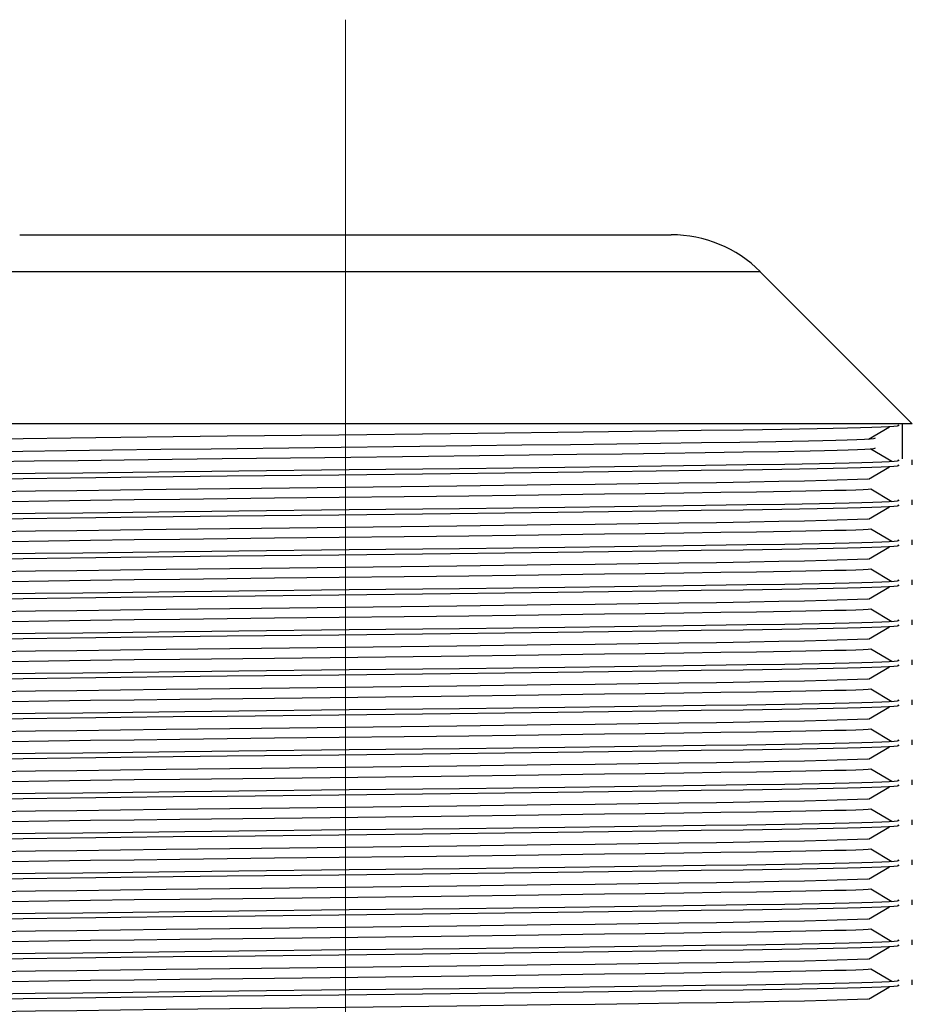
# Model space of a CAD drawing. Header units: millimetres. Extents: x 262469 to 275208, y -32539 to 9411.
# Tile 375 of 428: x 269170.42 to 269174.85, y -13212.86 to -13207.98. Entities that reach past the tile are written whole.
import ezdxf

# ---------------------------------------------------------------- set-up
doc = ezdxf.new("R2010")
doc.units = ezdxf.units.MM
doc.header["$LTSCALE"] = 100
doc.layers.add('$ IE_TELETECHNIKA', color=5, linetype='Continuous', lineweight=30)

msp = doc.modelspace()

# ---------------------------------------------------------------- linework, layer by layer
at = {"layer": '$ IE_TELETECHNIKA', "color": 7, "linetype": 'Continuous', "lineweight": 5, "ltscale": 20.32}
for q in [(269172.0395, -13207.9794), (269172.0395, -13218.9537)]:
    msp.add_line((269172.0395, -13209.9838), q, dxfattribs=at)
at = {"layer": '$ IE_TELETECHNIKA', "color": 7, "linetype": 'Continuous'}
for p, q in [((269170.4234, -13209.0463), (269173.6557, -13209.0463)), ((269174.0976, -13209.2294), (269170.0189, -13209.2294)), ((269174.852, -13209.9838), (269174.0976, -13209.2294)), ((269174.852, -13209.9838), (269169.227, -13209.9838)), ((269174.801, -13209.9838), (269174.801, -13210.1575)), ((269174.635, -13210.0608), (269174.7383, -13209.9988)), ((269174.7501, -13210.1719), (269174.6468, -13210.1099)), ((269174.852, -13210.1883), (269174.852, -13210.1635)), ((269174.635, -13210.2593), (269174.7383, -13210.1973)), ((269174.7501, -13210.3704), (269174.6468, -13210.3084)), ((269174.852, -13210.3867), (269174.852, -13210.3619)), ((269174.635, -13210.4577), (269174.7383, -13210.3957)), ((269174.7501, -13210.5688), (269174.6468, -13210.5068)), ((269174.852, -13210.5851), (269174.852, -13210.5603)), ((269174.635, -13210.6561), (269174.7383, -13210.5941)), ((269174.7501, -13210.7673), (269174.6468, -13210.7052)), ((269174.852, -13210.7836), (269174.852, -13210.7588)), ((269174.635, -13210.8546), (269174.7383, -13210.7926)), ((269174.7501, -13210.9657), (269174.6468, -13210.9037)), ((269174.852, -13210.982), (269174.852, -13210.9572)), ((269174.635, -13211.053), (269174.7383, -13210.991)), ((269174.7501, -13211.1641), (269174.6468, -13211.1021)), ((269174.852, -13211.1804), (269174.852, -13211.1556)), ((269174.635, -13211.2515), (269174.7383, -13211.1894)), ((269174.7501, -13211.3626), (269174.6468, -13211.3005)), ((269174.852, -13211.3789), (269174.852, -13211.3541)), ((269174.635, -13211.4499), (269174.7383, -13211.3879)), ((269174.7501, -13211.561), (269174.6468, -13211.499)), ((269174.635, -13211.6483), (269174.7383, -13211.5863)), ((269174.852, -13211.5773), (269174.852, -13211.5525)), ((269174.7498, -13211.7592), (269174.6468, -13211.6974)), ((269174.635, -13211.8468), (269174.7383, -13211.7848)), ((269174.852, -13211.7758), (269174.852, -13211.751)), ((269174.7498, -13211.9577), (269174.6468, -13211.8959)), ((269174.635, -13212.0452), (269174.7383, -13211.9832)), ((269174.852, -13211.9742), (269174.852, -13211.9494)), ((269174.7501, -13212.1563), (269174.6468, -13212.0943)), ((269174.635, -13212.2436), (269174.7383, -13212.1816)), ((269174.852, -13212.1726), (269174.852, -13212.1478)), ((269174.7501, -13212.3548), (269174.6468, -13212.2927)), ((269174.635, -13212.4421), (269174.7383, -13212.3801)), ((269174.852, -13212.3711), (269174.852, -13212.3463)), ((269174.7501, -13212.5532), (269174.6468, -13212.4912)), ((269174.852, -13212.5695), (269174.852, -13212.5447)), ((269174.635, -13212.6405), (269174.7383, -13212.5785)), ((269174.7498, -13212.7514), (269174.6468, -13212.6896)), ((269174.852, -13212.7679), (269174.852, -13212.7431)), ((269174.635, -13212.839), (269174.7383, -13212.7769))]:
    msp.add_line(p, q, dxfattribs=at)
for points in [[(269174.7795, -13209.9898), (269174.786, -13209.9929), (269174.7763, -13209.996), (269174.7603, -13209.9976), (269174.7343, -13209.9992), (269174.6976, -13210.0008), (269174.6509, -13210.0024), (269174.5951, -13210.004), (269174.5309, -13210.0057), (269174.459, -13210.0073), (269174.3803, -13210.0089), (269174.2055, -13210.012), (269174.0124, -13210.0151), (269173.8041, -13210.018), (269173.5813, -13210.021), (269173.3441, -13210.024), (269173.0932, -13210.0271), (269172.831, -13210.0303), (269172.5605, -13210.0336), (269172.0062, -13210.04), (269171.4536, -13210.0462), (269171.1851, -13210.0493), (269170.9255, -13210.0523), (269170.6769, -13210.0554), (269170.441, -13210.0584), (269170.2194, -13210.0616)], [(269174.6656, -13210.0545), (269174.6661, -13210.0575), (269174.6588, -13210.0591), (269174.6424, -13210.0606), (269174.615, -13210.0622), (269174.5769, -13210.0637), (269174.5292, -13210.0653), (269174.4725, -13210.0669), (269174.408, -13210.0685), (269174.3364, -13210.07), (269174.1754, -13210.0731), (269173.9969, -13210.0761), (269173.8056, -13210.079), (269173.6019, -13210.0819), (269173.3855, -13210.0848), (269173.156, -13210.0878), (269172.9149, -13210.0909), (269172.6646, -13210.0941), (269172.4081, -13210.0973), (269171.8872, -13210.1035), (269171.3726, -13210.1094), (269171.1241, -13210.1124), (269170.8845, -13210.1154), (269170.6554, -13210.1183), (269170.4383, -13210.1214), (269170.2347, -13210.1244)], [(269174.6656, -13210.1041), (269174.6662, -13210.1071), (269174.6592, -13210.1086), (269174.6435, -13210.1101), (269174.6171, -13210.1117), (269174.5802, -13210.1132), (269174.5338, -13210.1148), (269174.4786, -13210.1163), (269174.4156, -13210.1179), (269174.3456, -13210.1195), (269174.1881, -13210.1225), (269174.0128, -13210.1255), (269173.825, -13210.1284), (269173.625, -13210.1312), (269173.4127, -13210.134), (269173.1877, -13210.137), (269172.9509, -13210.14), (269172.7048, -13210.1432), (269172.4522, -13210.1463), (269171.9379, -13210.1525), (269171.4279, -13210.1584), (269171.1807, -13210.1613), (269170.9419, -13210.1642), (269170.7131, -13210.1672), (269170.4954, -13210.1702), (269170.2903, -13210.1732)], [(269174.7795, -13210.1635), (269174.786, -13210.1665), (269174.7768, -13210.1696), (269174.7615, -13210.1711), (269174.7364, -13210.1727), (269174.7009, -13210.1743), (269174.6556, -13210.1759), (269174.6013, -13210.1775), (269174.5387, -13210.1791), (269174.4686, -13210.1807), (269174.3917, -13210.1823), (269174.2204, -13210.1854), (269174.0309, -13210.1884), (269173.8266, -13210.1913), (269173.6079, -13210.1942), (269173.3751, -13210.1972), (269173.1289, -13210.2003), (269172.8712, -13210.2035), (269172.6049, -13210.2067), (269172.0579, -13210.2131), (269171.5104, -13210.2192), (269171.2435, -13210.2222), (269170.9849, -13210.2252), (269170.7367, -13210.2282), (269170.5003, -13210.2313), (269170.2773, -13210.2344)], [(269174.7795, -13210.1883), (269174.786, -13210.1913), (269174.7763, -13210.1944), (269174.7603, -13210.196), (269174.7343, -13210.1976), (269174.6976, -13210.1992), (269174.6509, -13210.2008), (269174.5951, -13210.2025), (269174.5309, -13210.2041), (269174.459, -13210.2057), (269174.3803, -13210.2073), (269174.2055, -13210.2105), (269174.0124, -13210.2135), (269173.8041, -13210.2165), (269173.5813, -13210.2194), (269173.3441, -13210.2224), (269173.0932, -13210.2255), (269172.831, -13210.2288), (269172.5605, -13210.2321), (269172.0062, -13210.2385), (269171.4536, -13210.2447), (269171.1851, -13210.2477), (269170.9255, -13210.2507), (269170.6769, -13210.2538), (269170.441, -13210.2569), (269170.2194, -13210.26)], [(269174.6306, -13210.2592), (269174.4287, -13210.2652), (269174.3164, -13210.2681), (269174.1903, -13210.271), (269174.046, -13210.2738), (269173.88, -13210.2765), (269173.6943, -13210.2792), (269173.4928, -13210.2818), (269173.2791, -13210.2846), (269173.0567, -13210.2875), (269172.5919, -13210.2934), (269171.6226, -13210.305), (269171.1497, -13210.3105), (269170.924, -13210.3133), (269170.7074, -13210.3161), (269170.5011, -13210.3189), (269170.3064, -13210.3217)], [(269174.6455, -13210.3084), (269174.6338, -13210.3098), (269174.6087, -13210.3113), (269174.5715, -13210.3127), (269174.5234, -13210.3142), (269174.4657, -13210.3157), (269174.3998, -13210.3171), (269174.2484, -13210.32), (269174.0793, -13210.3229), (269173.902, -13210.3256), (269173.7185, -13210.3283), (269173.5266, -13210.3309), (269173.3244, -13210.3336), (269173.1102, -13210.3364), (269172.8851, -13210.3393), (269172.6519, -13210.3423), (269171.6879, -13210.3538), (269171.2172, -13210.3593), (269170.9915, -13210.3621), (269170.7742, -13210.3648), (269170.5664, -13210.3676), (269170.3693, -13210.3704)], [(269174.7795, -13210.3619), (269174.786, -13210.3649), (269174.7768, -13210.368), (269174.7615, -13210.3696), (269174.7364, -13210.3711), (269174.7009, -13210.3727), (269174.6556, -13210.3743), (269174.6013, -13210.3759), (269174.5387, -13210.3775), (269174.4686, -13210.3791), (269174.3917, -13210.3807), (269174.2204, -13210.3839), (269174.0309, -13210.3869), (269173.8266, -13210.3898), (269173.6079, -13210.3927), (269173.3751, -13210.3956), (269173.1289, -13210.3987), (269172.8712, -13210.4019), (269172.6049, -13210.4052), (269172.0579, -13210.4115), (269171.5104, -13210.4176), (269171.2435, -13210.4207), (269170.9849, -13210.4237), (269170.7367, -13210.4267), (269170.5003, -13210.4297), (269170.2773, -13210.4328)], [(269174.7795, -13210.3867), (269174.786, -13210.3898), (269174.7763, -13210.3929), (269174.7603, -13210.3945), (269174.7343, -13210.3961), (269174.6976, -13210.3977), (269174.6509, -13210.3993), (269174.5951, -13210.4009), (269174.5309, -13210.4025), (269174.459, -13210.4041), (269174.3803, -13210.4058), (269174.2055, -13210.4089), (269174.0124, -13210.4119), (269173.8041, -13210.4149), (269173.5813, -13210.4178), (269173.3441, -13210.4208), (269173.0932, -13210.424), (269172.831, -13210.4272), (269172.5605, -13210.4305), (269172.0062, -13210.4369), (269171.4536, -13210.4431), (269171.1851, -13210.4461), (269170.9255, -13210.4492), (269170.6769, -13210.4522), (269170.441, -13210.4553), (269170.2194, -13210.4584)], [(269174.6306, -13210.4576), (269174.4287, -13210.4636), (269174.3164, -13210.4665), (269174.1903, -13210.4694), (269174.046, -13210.4722), (269173.88, -13210.4749), (269173.6943, -13210.4776), (269173.4928, -13210.4803), (269173.2791, -13210.483), (269173.0567, -13210.4859), (269172.5919, -13210.4919), (269171.6226, -13210.5034), (269171.1497, -13210.509), (269170.924, -13210.5117), (269170.7074, -13210.5145), (269170.5011, -13210.5173), (269170.3064, -13210.5202)], [(269174.6455, -13210.5068), (269174.6338, -13210.5083), (269174.6087, -13210.5097), (269174.5715, -13210.5112), (269174.5234, -13210.5126), (269174.4657, -13210.5141), (269174.3998, -13210.5156), (269174.2484, -13210.5185), (269174.0793, -13210.5213), (269173.902, -13210.524), (269173.7185, -13210.5267), (269173.5266, -13210.5293), (269173.3244, -13210.532), (269173.1102, -13210.5349), (269172.8851, -13210.5378), (269172.6519, -13210.5407), (269171.6879, -13210.5522), (269171.2172, -13210.5578), (269170.9915, -13210.5605), (269170.7742, -13210.5633), (269170.5664, -13210.566), (269170.3693, -13210.5689)], [(269174.7795, -13210.5603), (269174.786, -13210.5634), (269174.7768, -13210.5664), (269174.7615, -13210.568), (269174.7364, -13210.5696), (269174.7009, -13210.5712), (269174.6556, -13210.5728), (269174.6013, -13210.5744), (269174.5387, -13210.576), (269174.4686, -13210.5776), (269174.3917, -13210.5792), (269174.2204, -13210.5823), (269174.0309, -13210.5853), (269173.8266, -13210.5882), (269173.6079, -13210.5911), (269173.3751, -13210.5941), (269173.1289, -13210.5972), (269172.8712, -13210.6004), (269172.6049, -13210.6036), (269172.0579, -13210.61), (269171.5104, -13210.6161), (269171.2435, -13210.6191), (269170.9849, -13210.6221), (269170.7367, -13210.6251), (269170.5003, -13210.6282), (269170.2773, -13210.6312)], [(269174.7795, -13210.5851), (269174.786, -13210.5882), (269174.7763, -13210.5913), (269174.7603, -13210.5929), (269174.7343, -13210.5945), (269174.6976, -13210.5961), (269174.6509, -13210.5977), (269174.5951, -13210.5993), (269174.5309, -13210.601), (269174.459, -13210.6026), (269174.3803, -13210.6042), (269174.2055, -13210.6073), (269174.0124, -13210.6104), (269173.8041, -13210.6133), (269173.5813, -13210.6163), (269173.3441, -13210.6193), (269173.0932, -13210.6224), (269172.831, -13210.6257), (269172.5605, -13210.6289), (269172.0062, -13210.6354), (269171.4536, -13210.6415), (269171.1851, -13210.6446), (269170.9255, -13210.6476), (269170.6769, -13210.6507), (269170.441, -13210.6537), (269170.2194, -13210.6569)], [(269174.6306, -13210.6561), (269174.4287, -13210.662), (269174.3164, -13210.665), (269174.1903, -13210.6678), (269174.046, -13210.6706), (269173.88, -13210.6734), (269173.6943, -13210.676), (269173.4928, -13210.6787), (269173.2791, -13210.6815), (269173.0567, -13210.6843), (269172.5919, -13210.6903), (269171.6226, -13210.7018), (269171.1497, -13210.7074), (269170.924, -13210.7102), (269170.7074, -13210.713), (269170.5011, -13210.7158), (269170.3064, -13210.7186)], [(269174.6455, -13210.7053), (269174.6338, -13210.7067), (269174.6087, -13210.7081), (269174.5715, -13210.7096), (269174.5234, -13210.7111), (269174.4657, -13210.7125), (269174.3998, -13210.714), (269174.2484, -13210.7169), (269174.0793, -13210.7197), (269173.902, -13210.7225), (269173.7185, -13210.7251), (269173.5266, -13210.7278), (269173.3244, -13210.7305), (269173.1102, -13210.7333), (269172.8851, -13210.7362), (269172.6519, -13210.7392), (269171.6879, -13210.7507), (269171.2172, -13210.7562), (269170.9915, -13210.7589), (269170.7742, -13210.7617), (269170.5664, -13210.7645), (269170.3693, -13210.7673)], [(269174.7795, -13210.7588), (269174.786, -13210.7618), (269174.7768, -13210.7649), (269174.7615, -13210.7664), (269174.7364, -13210.768), (269174.7009, -13210.7696), (269174.6556, -13210.7712), (269174.6013, -13210.7728), (269174.5387, -13210.7744), (269174.4686, -13210.776), (269174.3917, -13210.7776), (269174.2204, -13210.7807), (269174.0309, -13210.7837), (269173.8266, -13210.7867), (269173.6079, -13210.7896), (269173.3751, -13210.7925), (269173.1289, -13210.7956), (269172.8712, -13210.7988), (269172.6049, -13210.802), (269172.0579, -13210.8084), (269171.5104, -13210.8145), (269171.2435, -13210.8175), (269170.9849, -13210.8205), (269170.7367, -13210.8236), (269170.5003, -13210.8266), (269170.2773, -13210.8297)], [(269174.7795, -13210.7836), (269174.786, -13210.7867), (269174.7763, -13210.7898), (269174.7603, -13210.7913), (269174.7343, -13210.7929), (269174.6976, -13210.7945), (269174.6509, -13210.7962), (269174.5951, -13210.7978), (269174.5309, -13210.7994), (269174.459, -13210.801), (269174.3803, -13210.8026), (269174.2055, -13210.8058), (269174.0124, -13210.8088), (269173.8041, -13210.8118), (269173.5813, -13210.8147), (269173.3441, -13210.8177), (269173.0932, -13210.8208), (269172.831, -13210.8241), (269172.5605, -13210.8274), (269172.0062, -13210.8338), (269171.4536, -13210.84), (269171.1851, -13210.843), (269170.9255, -13210.846), (269170.6769, -13210.8491), (269170.441, -13210.8522), (269170.2194, -13210.8553)], [(269174.6306, -13210.8545), (269174.4287, -13210.8605), (269174.3164, -13210.8634), (269174.1903, -13210.8663), (269174.046, -13210.8691), (269173.88, -13210.8718), (269173.6943, -13210.8745), (269173.4928, -13210.8772), (269173.2791, -13210.8799), (269173.0567, -13210.8828), (269172.5919, -13210.8887), (269171.6226, -13210.9003), (269171.1497, -13210.9058), (269170.924, -13210.9086), (269170.7074, -13210.9114), (269170.5011, -13210.9142), (269170.3064, -13210.9171)], [(269174.6455, -13210.9037), (269174.6338, -13210.9051), (269174.6087, -13210.9066), (269174.5715, -13210.908), (269174.5234, -13210.9095), (269174.4657, -13210.911), (269174.3998, -13210.9124), (269174.2484, -13210.9153), (269174.0793, -13210.9182), (269173.902, -13210.9209), (269173.7185, -13210.9236), (269173.5266, -13210.9262), (269173.3244, -13210.9289), (269173.1102, -13210.9317), (269172.8851, -13210.9347), (269172.6519, -13210.9376), (269171.6879, -13210.9491), (269171.2172, -13210.9546), (269170.9915, -13210.9574), (269170.7742, -13210.9601), (269170.5664, -13210.9629), (269170.3693, -13210.9657)], [(269174.7795, -13210.9572), (269174.786, -13210.9603), (269174.7768, -13210.9633), (269174.7615, -13210.9649), (269174.7364, -13210.9664), (269174.7009, -13210.968), (269174.6556, -13210.9696), (269174.6013, -13210.9712), (269174.5387, -13210.9729), (269174.4686, -13210.9745), (269174.3917, -13210.976), (269174.2204, -13210.9792), (269174.0309, -13210.9822), (269173.8266, -13210.9851), (269173.6079, -13210.988), (269173.3751, -13210.9909), (269173.1289, -13210.994), (269172.8712, -13210.9972), (269172.6049, -13211.0005), (269172.0579, -13211.0068), (269171.5104, -13211.013), (269171.2435, -13211.016), (269170.9849, -13211.019), (269170.7367, -13211.022), (269170.5003, -13211.025), (269170.2773, -13211.0281)], [(269174.7795, -13210.982), (269174.786, -13210.9851), (269174.7763, -13210.9882), (269174.7603, -13210.9898), (269174.7343, -13210.9914), (269174.6976, -13210.993), (269174.6509, -13210.9946), (269174.5951, -13210.9962), (269174.5309, -13210.9978), (269174.459, -13210.9995), (269174.3803, -13211.0011), (269174.2055, -13211.0042), (269174.0124, -13211.0073), (269173.8041, -13211.0102), (269173.5813, -13211.0131), (269173.3441, -13211.0161), (269173.0932, -13211.0193), (269172.831, -13211.0225), (269172.5605, -13211.0258), (269172.0062, -13211.0322), (269171.4536, -13211.0384), (269171.1851, -13211.0414), (269170.9255, -13211.0445), (269170.6769, -13211.0475), (269170.441, -13211.0506), (269170.2194, -13211.0538)], [(269174.6306, -13211.0529), (269174.4287, -13211.0589), (269174.3164, -13211.0618), (269174.1903, -13211.0647), (269174.046, -13211.0675), (269173.88, -13211.0702), (269173.6943, -13211.0729), (269173.4928, -13211.0756), (269173.2791, -13211.0784), (269173.0567, -13211.0812), (269172.5919, -13211.0872), (269171.6226, -13211.0987), (269171.1497, -13211.1043), (269170.924, -13211.107), (269170.7074, -13211.1098), (269170.5011, -13211.1126), (269170.3064, -13211.1155)], [(269174.6455, -13211.1021), (269174.6338, -13211.1036), (269174.6087, -13211.105), (269174.5715, -13211.1065), (269174.5234, -13211.1079), (269174.4657, -13211.1094), (269174.3998, -13211.1109), (269174.2484, -13211.1138), (269174.0793, -13211.1166), (269173.902, -13211.1194), (269173.7185, -13211.122), (269173.5266, -13211.1247), (269173.3244, -13211.1274), (269173.1102, -13211.1302), (269172.8851, -13211.1331), (269172.6519, -13211.136), (269171.6879, -13211.1476), (269171.2172, -13211.1531), (269170.9915, -13211.1558), (269170.7742, -13211.1586), (269170.5664, -13211.1614), (269170.3693, -13211.1642)], [(269174.7795, -13211.1556), (269174.786, -13211.1587), (269174.7768, -13211.1618), (269174.7615, -13211.1633), (269174.7364, -13211.1649), (269174.7009, -13211.1665), (269174.6556, -13211.1681), (269174.6013, -13211.1697), (269174.5387, -13211.1713), (269174.4686, -13211.1729), (269174.3917, -13211.1745), (269174.2204, -13211.1776), (269174.0309, -13211.1806), (269173.8266, -13211.1835), (269173.6079, -13211.1864), (269173.3751, -13211.1894), (269173.1289, -13211.1925), (269172.8712, -13211.1957), (269172.6049, -13211.1989), (269172.0579, -13211.2053), (269171.5104, -13211.2114), (269171.2435, -13211.2144), (269170.9849, -13211.2174), (269170.7367, -13211.2204), (269170.5003, -13211.2235), (269170.2773, -13211.2265)], [(269174.7795, -13211.1804), (269174.786, -13211.1835), (269174.7763, -13211.1866), (269174.7603, -13211.1882), (269174.7343, -13211.1898), (269174.6976, -13211.1914), (269174.6509, -13211.193), (269174.5951, -13211.1947), (269174.5309, -13211.1963), (269174.459, -13211.1979), (269174.3803, -13211.1995), (269174.2055, -13211.2027), (269174.0124, -13211.2057), (269173.8041, -13211.2086), (269173.5813, -13211.2116), (269173.3441, -13211.2146), (269173.0932, -13211.2177), (269172.831, -13211.221), (269172.5605, -13211.2242), (269172.0062, -13211.2307), (269171.4536, -13211.2368), (269171.1851, -13211.2399), (269170.9255, -13211.2429), (269170.6769, -13211.246), (269170.441, -13211.2491), (269170.2194, -13211.2522)], [(269174.6306, -13211.2514), (269174.4287, -13211.2573), (269174.3164, -13211.2603), (269174.1903, -13211.2632), (269174.046, -13211.266), (269173.88, -13211.2687), (269173.6943, -13211.2713), (269173.4928, -13211.274), (269173.2791, -13211.2768), (269173.0567, -13211.2797), (269172.5919, -13211.2856), (269171.6226, -13211.2972), (269171.1497, -13211.3027), (269170.924, -13211.3055), (269170.7074, -13211.3083), (269170.5011, -13211.3111), (269170.3064, -13211.3139)], [(269174.6455, -13211.3006), (269174.6338, -13211.302), (269174.6087, -13211.3034), (269174.5715, -13211.3049), (269174.5234, -13211.3064), (269174.4657, -13211.3078), (269174.3998, -13211.3093), (269174.2484, -13211.3122), (269174.0793, -13211.3151), (269173.902, -13211.3178), (269173.7185, -13211.3205), (269173.5266, -13211.3231), (269173.3244, -13211.3258), (269173.1102, -13211.3286), (269172.8851, -13211.3315), (269172.6519, -13211.3345), (269171.6879, -13211.346), (269171.2172, -13211.3515), (269170.9915, -13211.3543), (269170.7742, -13211.357), (269170.5664, -13211.3598), (269170.3693, -13211.3626)], [(269174.7795, -13211.3541), (269174.786, -13211.3571), (269174.7768, -13211.3602), (269174.7615, -13211.3618), (269174.7364, -13211.3633), (269174.7009, -13211.3649), (269174.6556, -13211.3665), (269174.6013, -13211.3681), (269174.5387, -13211.3697), (269174.4686, -13211.3713), (269174.3917, -13211.3729), (269174.2204, -13211.376), (269174.0309, -13211.3791), (269173.8266, -13211.382), (269173.6079, -13211.3849), (269173.3751, -13211.3878), (269173.1289, -13211.3909), (269172.8712, -13211.3941), (269172.6049, -13211.3973), (269172.0579, -13211.4037), (269171.5104, -13211.4098), (269171.2435, -13211.4128), (269170.9849, -13211.4159), (269170.7367, -13211.4189), (269170.5003, -13211.4219), (269170.2773, -13211.425)], [(269174.7795, -13211.3789), (269174.786, -13211.382), (269174.7763, -13211.3851), (269174.7603, -13211.3866), (269174.7343, -13211.3882), (269174.6976, -13211.3898), (269174.6509, -13211.3915), (269174.5951, -13211.3931), (269174.5309, -13211.3947), (269174.459, -13211.3963), (269174.3803, -13211.3979), (269174.2055, -13211.4011), (269174.0124, -13211.4041), (269173.8041, -13211.4071), (269173.5813, -13211.41), (269173.3441, -13211.413), (269173.0932, -13211.4162), (269172.831, -13211.4194), (269172.5605, -13211.4227), (269172.0062, -13211.4291), (269171.4536, -13211.4353), (269171.1851, -13211.4383), (269170.9255, -13211.4414), (269170.6769, -13211.4444), (269170.441, -13211.4475), (269170.2194, -13211.4506)], [(269174.6306, -13211.4498), (269174.4287, -13211.4558), (269174.3164, -13211.4587), (269174.1903, -13211.4616), (269174.046, -13211.4644), (269173.88, -13211.4671), (269173.6943, -13211.4698), (269173.4928, -13211.4725), (269173.2791, -13211.4752), (269173.0567, -13211.4781), (269172.5919, -13211.484), (269171.6226, -13211.4956), (269171.1497, -13211.5011), (269170.924, -13211.5039), (269170.7074, -13211.5067), (269170.5011, -13211.5095), (269170.3064, -13211.5124)], [(269174.6455, -13211.499), (269174.6338, -13211.5004), (269174.6087, -13211.5019), (269174.5715, -13211.5033), (269174.5234, -13211.5048), (269174.4657, -13211.5063), (269174.3998, -13211.5077), (269174.2484, -13211.5107), (269174.0793, -13211.5135), (269173.902, -13211.5162), (269173.7185, -13211.5189), (269173.5266, -13211.5215), (269173.3244, -13211.5242), (269173.1102, -13211.5271), (269172.8851, -13211.53), (269172.6519, -13211.5329), (269171.6879, -13211.5444), (269171.2172, -13211.5499), (269170.9915, -13211.5527), (269170.7742, -13211.5555), (269170.5664, -13211.5582), (269170.3693, -13211.561)], [(269174.7795, -13211.5773), (269174.786, -13211.5804), (269174.7763, -13211.5835), (269174.7603, -13211.5851), (269174.7343, -13211.5867), (269174.6976, -13211.5883), (269174.6509, -13211.5899), (269174.5951, -13211.5915), (269174.5309, -13211.5932), (269174.459, -13211.5948), (269174.3803, -13211.5964), (269174.2055, -13211.5995), (269174.0124, -13211.6026), (269173.8041, -13211.6055), (269173.5813, -13211.6085), (269173.3441, -13211.6115), (269173.0932, -13211.6146), (269172.831, -13211.6178), (269172.5605, -13211.6211), (269172.0062, -13211.6275), (269171.4536, -13211.6337), (269171.1851, -13211.6368), (269170.9255, -13211.6398), (269170.6769, -13211.6429), (269170.441, -13211.6459), (269170.2194, -13211.6491)], [(269174.7795, -13211.5525), (269174.786, -13211.5556), (269174.7768, -13211.5586), (269174.7615, -13211.5602), (269174.7364, -13211.5618), (269174.7009, -13211.5633), (269174.6556, -13211.5649), (269174.6013, -13211.5666), (269174.5387, -13211.5682), (269174.4686, -13211.5698), (269174.3917, -13211.5714), (269174.2204, -13211.5745), (269174.0309, -13211.5775), (269173.8266, -13211.5804), (269173.6079, -13211.5833), (269173.3751, -13211.5863), (269173.1289, -13211.5893), (269172.8712, -13211.5925), (269172.6049, -13211.5958), (269172.0579, -13211.6022), (269171.5104, -13211.6083), (269171.2435, -13211.6113), (269170.9849, -13211.6143), (269170.7367, -13211.6173), (269170.5003, -13211.6203), (269170.2773, -13211.6234)], [(269174.6306, -13211.6482), (269174.4287, -13211.6542), (269174.3164, -13211.6572), (269174.1903, -13211.66), (269174.046, -13211.6628), (269173.88, -13211.6656), (269173.6943, -13211.6682), (269173.4928, -13211.6709), (269173.2791, -13211.6737), (269173.0567, -13211.6765), (269172.5919, -13211.6825), (269171.6226, -13211.694), (269171.1497, -13211.6996), (269170.924, -13211.7024), (269170.7074, -13211.7051), (269170.5011, -13211.708), (269170.3064, -13211.7108)], [(269174.6455, -13211.6975), (269174.6338, -13211.6989), (269174.6087, -13211.7003), (269174.5715, -13211.7018), (269174.5234, -13211.7032), (269174.4657, -13211.7047), (269174.3998, -13211.7062), (269174.2484, -13211.7091), (269174.0793, -13211.7119), (269173.902, -13211.7147), (269173.7185, -13211.7173), (269173.5266, -13211.72), (269173.3244, -13211.7227), (269173.1102, -13211.7255), (269172.8851, -13211.7284), (269172.6519, -13211.7314), (269171.6879, -13211.7429), (269171.2172, -13211.7484), (269170.9915, -13211.7511), (269170.7742, -13211.7539), (269170.5664, -13211.7567), (269170.3693, -13211.7595)], [(269174.7795, -13211.7758), (269174.786, -13211.7788), (269174.7763, -13211.7819), (269174.7603, -13211.7835), (269174.7343, -13211.7851), (269174.6976, -13211.7867), (269174.6509, -13211.7883), (269174.5951, -13211.79), (269174.5309, -13211.7916), (269174.459, -13211.7932), (269174.3803, -13211.7948), (269174.2055, -13211.798), (269174.0124, -13211.801), (269173.8041, -13211.804), (269173.5813, -13211.8069), (269173.3441, -13211.8099), (269173.0932, -13211.813), (269172.831, -13211.8163), (269172.5605, -13211.8196), (269172.0062, -13211.826), (269171.4536, -13211.8322), (269171.1851, -13211.8352), (269170.9255, -13211.8382), (269170.6769, -13211.8413), (269170.441, -13211.8444), (269170.2194, -13211.8475)], [(269174.7795, -13211.751), (269174.786, -13211.754), (269174.7768, -13211.7571), (269174.7615, -13211.7586), (269174.7364, -13211.7602), (269174.7009, -13211.7618), (269174.6556, -13211.7634), (269174.6013, -13211.765), (269174.5387, -13211.7666), (269174.4686, -13211.7682), (269174.3917, -13211.7698), (269174.2204, -13211.7729), (269174.0309, -13211.7759), (269173.8266, -13211.7788), (269173.6079, -13211.7817), (269173.3751, -13211.7847), (269173.1289, -13211.7878), (269172.8712, -13211.791), (269172.6049, -13211.7942), (269172.0579, -13211.8006), (269171.5104, -13211.8067), (269171.2435, -13211.8097), (269170.9849, -13211.8127), (269170.7367, -13211.8157), (269170.5003, -13211.8188), (269170.2773, -13211.8219)], [(269174.6306, -13211.8467), (269174.4287, -13211.8527), (269174.3164, -13211.8556), (269174.1903, -13211.8585), (269174.046, -13211.8613), (269173.88, -13211.864), (269173.6943, -13211.8667), (269173.4928, -13211.8693), (269173.2791, -13211.8721), (269173.0567, -13211.875), (269172.5919, -13211.8809), (269171.6226, -13211.8925), (269171.1497, -13211.898), (269170.924, -13211.9008), (269170.7074, -13211.9036), (269170.5011, -13211.9064), (269170.3064, -13211.9092)], [(269174.6455, -13211.8959), (269174.6338, -13211.8973), (269174.6087, -13211.8988), (269174.5715, -13211.9002), (269174.5234, -13211.9017), (269174.4657, -13211.9032), (269174.3998, -13211.9046), (269174.2484, -13211.9075), (269174.0793, -13211.9104), (269173.902, -13211.9131), (269173.7185, -13211.9158), (269173.5266, -13211.9184), (269173.3244, -13211.9211), (269173.1102, -13211.9239), (269172.8851, -13211.9268), (269172.6519, -13211.9298), (269171.6879, -13211.9413), (269171.2172, -13211.9468), (269170.9915, -13211.9496), (269170.7742, -13211.9523), (269170.5664, -13211.9551), (269170.3693, -13211.9579)], [(269174.7795, -13211.9742), (269174.786, -13211.9773), (269174.7763, -13211.9804), (269174.7603, -13211.982), (269174.7343, -13211.9836), (269174.6976, -13211.9852), (269174.6509, -13211.9868), (269174.5951, -13211.9884), (269174.5309, -13211.99), (269174.459, -13211.9917), (269174.3803, -13211.9933), (269174.2055, -13211.9964), (269174.0124, -13211.9994), (269173.8041, -13212.0024), (269173.5813, -13212.0053), (269173.3441, -13212.0083), (269173.0932, -13212.0115), (269172.831, -13212.0147), (269172.5605, -13212.018), (269172.0062, -13212.0244), (269171.4536, -13212.0306), (269171.1851, -13212.0336), (269170.9255, -13212.0367), (269170.6769, -13212.0397), (269170.441, -13212.0428), (269170.2194, -13212.0459)], [(269174.7795, -13211.9494), (269174.786, -13211.9524), (269174.7768, -13211.9555), (269174.7615, -13211.9571), (269174.7364, -13211.9586), (269174.7009, -13211.9602), (269174.6556, -13211.9618), (269174.6013, -13211.9634), (269174.5387, -13211.965), (269174.4686, -13211.9666), (269174.3917, -13211.9682), (269174.2204, -13211.9714), (269174.0309, -13211.9744), (269173.8266, -13211.9773), (269173.6079, -13211.9802), (269173.3751, -13211.9831), (269173.1289, -13211.9862), (269172.8712, -13211.9894), (269172.6049, -13211.9927), (269172.0579, -13211.999), (269171.5104, -13212.0051), (269171.2435, -13212.0082), (269170.9849, -13212.0112), (269170.7367, -13212.0142), (269170.5003, -13212.0172), (269170.2773, -13212.0203)], [(269174.6306, -13212.0451), (269174.4287, -13212.0511), (269174.3164, -13212.054), (269174.1903, -13212.0569), (269174.046, -13212.0597), (269173.88, -13212.0624), (269173.6943, -13212.0651), (269173.4928, -13212.0678), (269173.2791, -13212.0705), (269173.0567, -13212.0734), (269172.5919, -13212.0794), (269171.6226, -13212.0909), (269171.1497, -13212.0965), (269170.924, -13212.0992), (269170.7074, -13212.102), (269170.5011, -13212.1048), (269170.3064, -13212.1077)], [(269174.6455, -13212.0943), (269174.6338, -13212.0958), (269174.6087, -13212.0972), (269174.5715, -13212.0987), (269174.5234, -13212.1001), (269174.4657, -13212.1016), (269174.3998, -13212.1031), (269174.2484, -13212.106), (269174.0793, -13212.1088), (269173.902, -13212.1115), (269173.7185, -13212.1142), (269173.5266, -13212.1168), (269173.3244, -13212.1195), (269173.1102, -13212.1224), (269172.8851, -13212.1253), (269172.6519, -13212.1282), (269171.6879, -13212.1397), (269171.2172, -13212.1453), (269170.9915, -13212.148), (269170.7742, -13212.1508), (269170.5664, -13212.1535), (269170.3693, -13212.1564)], [(269174.7795, -13212.1726), (269174.786, -13212.1757), (269174.7763, -13212.1788), (269174.7603, -13212.1804), (269174.7343, -13212.182), (269174.6976, -13212.1836), (269174.6509, -13212.1852), (269174.5951, -13212.1868), (269174.5309, -13212.1885), (269174.459, -13212.1901), (269174.3803, -13212.1917), (269174.2055, -13212.1948), (269174.0124, -13212.1979), (269173.8041, -13212.2008), (269173.5813, -13212.2038), (269173.3441, -13212.2068), (269173.0932, -13212.2099), (269172.831, -13212.2132), (269172.5605, -13212.2164), (269172.0062, -13212.2229), (269171.4536, -13212.229), (269171.1851, -13212.2321), (269170.9255, -13212.2351), (269170.6769, -13212.2382), (269170.441, -13212.2412), (269170.2194, -13212.2444)], [(269174.7795, -13212.1478), (269174.786, -13212.1509), (269174.7768, -13212.1539), (269174.7615, -13212.1555), (269174.7364, -13212.1571), (269174.7009, -13212.1587), (269174.6556, -13212.1603), (269174.6013, -13212.1619), (269174.5387, -13212.1635), (269174.4686, -13212.1651), (269174.3917, -13212.1667), (269174.2204, -13212.1698), (269174.0309, -13212.1728), (269173.8266, -13212.1757), (269173.6079, -13212.1786), (269173.3751, -13212.1816), (269173.1289, -13212.1847), (269172.8712, -13212.1879), (269172.6049, -13212.1911), (269172.0579, -13212.1975), (269171.5104, -13212.2036), (269171.2435, -13212.2066), (269170.9849, -13212.2096), (269170.7367, -13212.2126), (269170.5003, -13212.2157), (269170.2773, -13212.2187)], [(269174.6306, -13212.2436), (269174.4287, -13212.2495), (269174.3164, -13212.2525), (269174.1903, -13212.2553), (269174.046, -13212.2581), (269173.88, -13212.2609), (269173.6943, -13212.2635), (269173.4928, -13212.2662), (269173.2791, -13212.269), (269173.0567, -13212.2718), (269172.5919, -13212.2778), (269171.6226, -13212.2893), (269171.1497, -13212.2949), (269170.924, -13212.2977), (269170.7074, -13212.3005), (269170.5011, -13212.3033), (269170.3064, -13212.3061)], [(269174.6455, -13212.2928), (269174.6338, -13212.2942), (269174.6087, -13212.2956), (269174.5715, -13212.2971), (269174.5234, -13212.2986), (269174.4657, -13212.3), (269174.3998, -13212.3015), (269174.2484, -13212.3044), (269174.0793, -13212.3072), (269173.902, -13212.31), (269173.7185, -13212.3126), (269173.5266, -13212.3153), (269173.3244, -13212.318), (269173.1102, -13212.3208), (269172.8851, -13212.3237), (269172.6519, -13212.3267), (269171.6879, -13212.3382), (269171.2172, -13212.3437), (269170.9915, -13212.3464), (269170.7742, -13212.3492), (269170.5664, -13212.352), (269170.3693, -13212.3548)], [(269174.7795, -13212.3711), (269174.786, -13212.3742), (269174.7763, -13212.3773), (269174.7603, -13212.3788), (269174.7343, -13212.3804), (269174.6976, -13212.382), (269174.6509, -13212.3837), (269174.5951, -13212.3853), (269174.5309, -13212.3869), (269174.459, -13212.3885), (269174.3803, -13212.3901), (269174.2055, -13212.3933), (269174.0124, -13212.3963), (269173.8041, -13212.3993), (269173.5813, -13212.4022), (269173.3441, -13212.4052), (269173.0932, -13212.4083), (269172.831, -13212.4116), (269172.5605, -13212.4149), (269172.0062, -13212.4213), (269171.4536, -13212.4275), (269171.1851, -13212.4305), (269170.9255, -13212.4335), (269170.6769, -13212.4366), (269170.441, -13212.4397), (269170.2194, -13212.4428)], [(269174.7795, -13212.3463), (269174.786, -13212.3493), (269174.7768, -13212.3524), (269174.7615, -13212.3539), (269174.7364, -13212.3555), (269174.7009, -13212.3571), (269174.6556, -13212.3587), (269174.6013, -13212.3603), (269174.5387, -13212.3619), (269174.4686, -13212.3635), (269174.3917, -13212.3651), (269174.2204, -13212.3682), (269174.0309, -13212.3712), (269173.8266, -13212.3742), (269173.6079, -13212.3771), (269173.3751, -13212.38), (269173.1289, -13212.3831), (269172.8712, -13212.3863), (269172.6049, -13212.3895), (269172.0579, -13212.3959), (269171.5104, -13212.402), (269171.2435, -13212.405), (269170.9849, -13212.408), (269170.7367, -13212.4111), (269170.5003, -13212.4141), (269170.2773, -13212.4172)], [(269174.6306, -13212.442), (269174.4287, -13212.448), (269174.3164, -13212.4509), (269174.1903, -13212.4538), (269174.046, -13212.4566), (269173.88, -13212.4593), (269173.6943, -13212.462), (269173.4928, -13212.4647), (269173.2791, -13212.4674), (269173.0567, -13212.4703), (269172.5919, -13212.4762), (269171.6226, -13212.4878), (269171.1497, -13212.4933), (269170.924, -13212.4961), (269170.7074, -13212.4989), (269170.5011, -13212.5017), (269170.3064, -13212.5046)], [(269174.6455, -13212.4912), (269174.6338, -13212.4926), (269174.6087, -13212.4941), (269174.5715, -13212.4955), (269174.5234, -13212.497), (269174.4657, -13212.4985), (269174.3998, -13212.4999), (269174.2484, -13212.5028), (269174.0793, -13212.5057), (269173.902, -13212.5084), (269173.7185, -13212.5111), (269173.5266, -13212.5137), (269173.3244, -13212.5164), (269173.1102, -13212.5192), (269172.8851, -13212.5222), (269172.6519, -13212.5251), (269171.6879, -13212.5366), (269171.2172, -13212.5421), (269170.9915, -13212.5449), (269170.7742, -13212.5476), (269170.5664, -13212.5504), (269170.3693, -13212.5532)], [(269174.7795, -13212.5695), (269174.786, -13212.5726), (269174.7763, -13212.5757), (269174.7603, -13212.5773), (269174.7343, -13212.5789), (269174.6976, -13212.5805), (269174.6509, -13212.5821), (269174.5951, -13212.5837), (269174.5309, -13212.5853), (269174.459, -13212.587), (269174.3803, -13212.5886), (269174.2055, -13212.5917), (269174.0124, -13212.5948), (269173.8041, -13212.5977), (269173.5813, -13212.6006), (269173.3441, -13212.6036), (269173.0932, -13212.6068), (269172.831, -13212.61), (269172.5605, -13212.6133), (269172.0062, -13212.6197), (269171.4536, -13212.6259), (269171.1851, -13212.6289), (269170.9255, -13212.632), (269170.6769, -13212.635), (269170.441, -13212.6381), (269170.2194, -13212.6413)], [(269174.7795, -13212.5447), (269174.786, -13212.5478), (269174.7768, -13212.5508), (269174.7615, -13212.5524), (269174.7364, -13212.5539), (269174.7009, -13212.5555), (269174.6556, -13212.5571), (269174.6013, -13212.5587), (269174.5387, -13212.5604), (269174.4686, -13212.562), (269174.3917, -13212.5635), (269174.2204, -13212.5667), (269174.0309, -13212.5697), (269173.8266, -13212.5726), (269173.6079, -13212.5755), (269173.3751, -13212.5784), (269173.1289, -13212.5815), (269172.8712, -13212.5847), (269172.6049, -13212.588), (269172.0579, -13212.5943), (269171.5104, -13212.6005), (269171.2435, -13212.6035), (269170.9849, -13212.6065), (269170.7367, -13212.6095), (269170.5003, -13212.6125), (269170.2773, -13212.6156)], [(269174.6306, -13212.6404), (269174.4287, -13212.6464), (269174.3164, -13212.6493), (269174.1903, -13212.6522), (269174.046, -13212.655), (269173.88, -13212.6577), (269173.6943, -13212.6604), (269173.4928, -13212.6631), (269173.2791, -13212.6659), (269173.0567, -13212.6687), (269172.5919, -13212.6747), (269171.6226, -13212.6862), (269171.1497, -13212.6918), (269170.924, -13212.6945), (269170.7074, -13212.6973), (269170.5011, -13212.7001), (269170.3064, -13212.703)], [(269174.6455, -13212.6896), (269174.6338, -13212.6911), (269174.6087, -13212.6925), (269174.5715, -13212.694), (269174.5234, -13212.6954), (269174.4657, -13212.6969), (269174.3998, -13212.6984), (269174.2484, -13212.7013), (269174.0793, -13212.7041), (269173.902, -13212.7069), (269173.7185, -13212.7095), (269173.5266, -13212.7122), (269173.3244, -13212.7149), (269173.1102, -13212.7177), (269172.8851, -13212.7206), (269172.6519, -13212.7235), (269171.6879, -13212.7351), (269171.2172, -13212.7406), (269170.9915, -13212.7433), (269170.7742, -13212.7461), (269170.5664, -13212.7489), (269170.3693, -13212.7517)], [(269174.7795, -13212.7679), (269174.786, -13212.771), (269174.7763, -13212.7741), (269174.7603, -13212.7757), (269174.7343, -13212.7773), (269174.6976, -13212.7789), (269174.6509, -13212.7805), (269174.5951, -13212.7822), (269174.5309, -13212.7838), (269174.459, -13212.7854), (269174.3803, -13212.787), (269174.2055, -13212.7902), (269174.0124, -13212.7932), (269173.8041, -13212.7961), (269173.5813, -13212.7991), (269173.3441, -13212.8021), (269173.0932, -13212.8052), (269172.831, -13212.8085), (269172.5605, -13212.8117), (269172.0062, -13212.8182), (269171.4536, -13212.8243), (269171.1851, -13212.8274), (269170.9255, -13212.8304), (269170.6769, -13212.8335), (269170.441, -13212.8366), (269170.2194, -13212.8397)], [(269174.7795, -13212.7431), (269174.786, -13212.7462), (269174.7768, -13212.7493), (269174.7615, -13212.7508), (269174.7364, -13212.7524), (269174.7009, -13212.754), (269174.6556, -13212.7556), (269174.6013, -13212.7572), (269174.5387, -13212.7588), (269174.4686, -13212.7604), (269174.3917, -13212.762), (269174.2204, -13212.7651), (269174.0309, -13212.7681), (269173.8266, -13212.771), (269173.6079, -13212.7739), (269173.3751, -13212.7769), (269173.1289, -13212.78), (269172.8712, -13212.7832), (269172.6049, -13212.7864), (269172.0579, -13212.7928), (269171.5104, -13212.7989), (269171.2435, -13212.8019), (269170.9849, -13212.8049), (269170.7367, -13212.8079), (269170.5003, -13212.811), (269170.2773, -13212.814)], [(269174.6306, -13212.8389), (269174.4287, -13212.8448), (269174.3164, -13212.8478), (269174.1903, -13212.8507), (269174.046, -13212.8535), (269173.88, -13212.8562), (269173.6943, -13212.8588), (269173.4928, -13212.8615), (269173.2791, -13212.8643), (269173.0567, -13212.8672), (269172.5919, -13212.8731), (269171.6226, -13212.8847), (269171.1497, -13212.8902), (269170.924, -13212.893), (269170.7074, -13212.8958), (269170.5011, -13212.8986), (269170.3064, -13212.9014)]]:
    msp.add_lwpolyline(points, dxfattribs=at)
msp.add_arc((269173.6557, -13209.6713), 0.625, 45, 90, dxfattribs=at)

doc.saveas('drawing.dxf')
